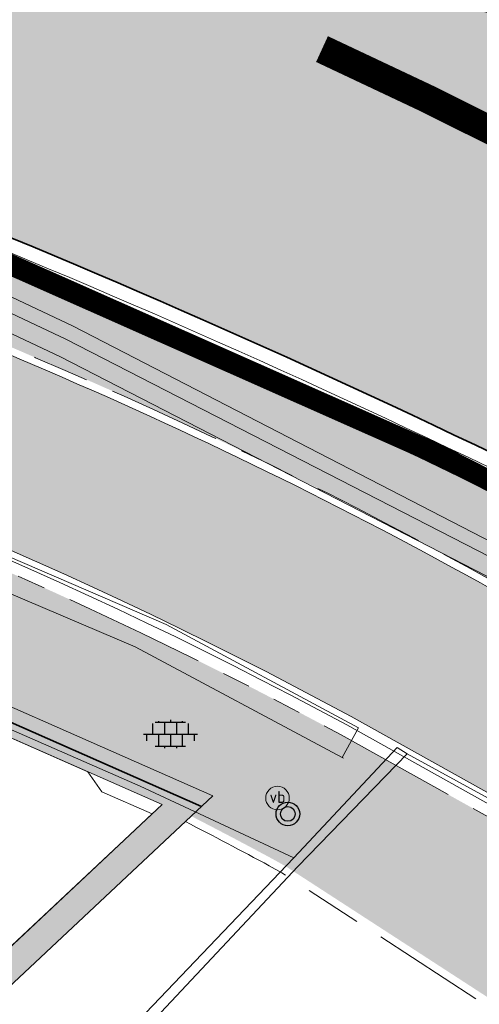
# Model space of a CAD drawing. Header units: metres. Extents: x 187916 to 189411, y 333285 to 334910.
# Tile 235 of 348: x 188741.41 to 188746.27, y 334176.33 to 334186.74. Entities that reach past the tile are written whole.
import ezdxf
from ezdxf.enums import TextEntityAlignment as Align

# ---------------------------------------------------------------- set-up
doc = ezdxf.new("R2010")
doc.units = ezdxf.units.M
for name, pattern in [('VH-OPSLUITBAND_100X200', [16, 8, -2, 4, -2]), ('VH-RWSBAND-SO', [24, 10, -2, 2, -2, 2, -2, 2, -2]), ('VH-TROTTOIRBAND_180-200', [20, 10, -2, 2, -2, 2, -2]), ('VW-1-1_STREEP', [2, 1, -1]), ('VW-1-3_STREEP', [4, 1, -3])]:
    doc.linetypes.add(name, pattern=pattern)
for name, color, linetype, lineweight in [('B-ME-BC-BETONVORM-G', 253, 'Continuous', 18), ('B-ME-IE-MEUBILAIR_WEGMEUBILAIR-S', 253, 'Continuous', 18), ('B-ME-IE-MEUBILAIR_WEGMEUBILAIR_AFVALBAK-S', 253, 'Continuous', 25), ('B-ME-IE-TERREINAFSCHEIDING_KUNSTMATIG_MUUR-G', 253, 'IE-TERREINAFSCHEIDING-KUNSTMATIG-DICHT', 18), ('B-ME-VH-KANTOPSLUITING_ACHTERKANTBAND-G', 253, 'Continuous', 18), ('B-ME-VH-VERHARDING_ASFALT-G', 253, 'Continuous', 18), ('B-ME-VH-VERHARDING_BETONSTRAATSTEEN-G', 253, 'Continuous', 18), ('B-ME-VH-VERHARDING_TEGEL-G', 253, 'Continuous', 18), ('B-ME-VH-VERHARDING_TEGEL-S', 253, 'Continuous', 25), ('N-WE-GR-HAAG-HG01-A', 96, 'Continuous', 35), ('N-WE-IE-TERREINAFSCHEIDING_KUNSTMATIGE_BALUSTRADE-G', 120, 'KG-OG-SO', 35), ('N-WE-VH-GOOT_TEGEL-G', 170, 'Continuous', 35), ('N-WE-VH-KANTOPSLUITING_OPSLUITBAND_80X200-G', 30, 'VH-OPSLUITBAND_100X200', 15), ('N-WE-VH-KANTOPSLUITING_RIJWIELPADBAND_4-12 200-G', 94, 'VH-TROTTOIRBAND_180-200', 15), ('N-WE-VH-KANTOPSLUITING_TROTTOIRBAND_RWS_110 220-G', 251, 'VH-RWSBAND-SO', 25), ('N-WE-VH-KANTOPSLUITING_TROTTOIRBAND_RWS_110 220_ACHTERKANT-G', 7, 'VH-RWSBAND-SO', 25), ('N-WE-VH-KANTOPSLUITING_VOORKANTBAND-G', 7, 'Continuous', 15), ('N-WE-VH-KANTVERHARDING_STREKLAAG_BSS-G', 60, 'Continuous', 18), ('N-WE-VH-METSELWERK_ROLLAAG INCL KEERCONSTRUCTIE-A', 24, 'Continuous', 18), ('N-WE-VH-METSELWERK_ROLLAAG-G', 7, 'Continuous', 18), ('N-WE-VH-VERHARDING_ASFALT_RIJWEG-A', 251, 'Continuous', 18), ('N-WE-VH-VERHARDING_BETONSTRAATSTEEN-ROOD-A', 11, 'Continuous', 18), ('N-WE-VH-VERHARDING_TEGEL-A', 254, 'Continuous', 5), ('N-WE-VW-MARKERING_LANGS_STREEP_11-G', 251, 'VW-1-1_STREEP', 0), ('N-WE-VW-MARKERING_LANGS_STREEP_13-G', 251, 'VW-1-3_STREEP', 0)]:
    doc.layers.add(name, color=color, linetype=linetype, lineweight=lineweight)
doc.styles.add('NLCS-ISO', font='NLCS-ISO.ttf')
doc.linetypes.add('IE-TERREINAFSCHEIDING-KUNSTMATIG-DICHT', pattern='A,8,-1,[82,NLCS.SHX,S=0.75,R=90,X=0,Y=0],-1', length=10)
doc.linetypes.add('KG-OG-SO', pattern='A,5.5,-1.5,[2,NLCS.SHX,S=0.5,R=0,X=0,Y=0],-1.5', length=8.5)

# ---------------------------------------------------------------- blocks, each defined once
blk = doc.blocks.new('ontwerp Tempelplein')
at = {"layer": 'N-WE-VH-METSELWERK_ROLLAAG INCL KEERCONSTRUCTIE-A', "transparency": 33554585}
h = blk.add_hatch(color=256, dxfattribs=at)
h.dxf.hatch_style = 1
edge = h.paths.add_edge_path()
edge.add_arc((188721.5545647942, 334136.1268195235), 47.43335752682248, 69.6443035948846, 73.91416139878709, ccw=False)
edge.add_line((188738.0541252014, 334180.5980227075), (188739.5899999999, 334179.909))
edge.add_line((188739.5899999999, 334179.909), (188742.9154819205, 334178.4437994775))
edge.add_line((188742.9154819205, 334178.4437994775), (188741.094075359, 334176.7366981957))
edge.add_line((188741.094075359, 334176.7366981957), (188739.622, 334177.8109999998))
edge.add_line((188739.622, 334177.8109999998), (188739.4451501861, 334177.5686693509))
edge.add_line((188739.4451501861, 334177.5686693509), (188741.1179342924, 334176.3478928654))
edge.add_line((188741.1179342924, 334176.3478928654), (188743.451824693, 334178.535316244))
edge.add_line((188743.451824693, 334178.535316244), (188739.7118784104, 334180.1831289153))
edge.add_line((188739.7118784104, 334180.1831289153), (188738.167839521, 334180.8758141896))
edge.add_arc((188721.5545647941, 334136.1268195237), 47.73335752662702, 69.63231948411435, 73.91416139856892)
edge.add_line((188734.7803886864, 334181.9913047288), (188734.6972655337, 334181.7030504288))
at = {"layer": 'N-WE-IE-TERREINAFSCHEIDING_KUNSTMATIGE_BALUSTRADE-G', "ltscale": 0.175, "flags": 128}
blk.add_lwpolyline([(188743.3328602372, 334178.4238175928), (188739.6509392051, 334180.0460644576), (188738.1109787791, 334180.7369200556, 0.0186591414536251), (188734.73882711, 334181.8471775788)], format="xyb", dxfattribs=at)
at = {"layer": 'N-WE-VH-METSELWERK_ROLLAAG-G', "flags": 128}
blk.add_lwpolyline([(188734.6972655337, 334181.7030504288, -0.0186329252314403), (188738.0541252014, 334180.5980227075), (188739.5899999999, 334179.909), (188742.9154819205, 334178.4437994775), (188741.094075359, 334176.7366981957), (188739.622, 334177.8109999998), (188739.4451501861, 334177.5686693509), (188741.1179342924, 334176.3478928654), (188743.451824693, 334178.535316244), (188739.7118784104, 334180.1831289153), (188738.167839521, 334180.8758141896, 0.0186852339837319), (188734.7803886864, 334181.9913047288), (188734.6972655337, 334181.7030504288)], format="xyb", dxfattribs=at)
blk = doc.blocks.new('SIE-WEG_AFVALBAK_TYPE_01')
for centre, radius in [((0, 0), 0.25), ((-2.384185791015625e-10, 0), 0.1558781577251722)]:
    blk.add_circle(centre, radius)
blk = doc.blocks.new('SIE-WEG_PAAL_VERKEERSBORD-SO')
at = {"color": 0, "linetype": 'ByBlock', "lineweight": 18}
blk.add_circle((0, 0), 1.5, dxfattribs=at)
at = {"color": 0, "linetype": 'ByBlock', "lineweight": 18, "style": 'NLCS-ISO'}
blk.add_text('vb', height=1.5, dxfattribs=at).set_placement((0, 0.1317113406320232), align=Align.MIDDLE_CENTER)
blk = doc.blocks.new('SVH-TEGEL_300X300_DUN_LINT_KL-SO')
for p, q in [((-2.25, 1.355676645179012), (-2.25, -6.969183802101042e-16)), ((-1.900843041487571, 1.499999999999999), (1.90084304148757, 1.499999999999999)), ((-1.5, 1.624087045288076), (-1.5, 1.499999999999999)), ((-0.7499999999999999, 1.5), (-0.7500000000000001, 1.377682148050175e-16)), ((3.325515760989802e-16, 1.810386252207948), (2.755364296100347e-16, 1.499999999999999)), ((0.7500000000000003, 1.499999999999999), (0.7500000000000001, -1.247991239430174e-15)), ((1.5, 1.624087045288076), (1.5, 1.499999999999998)), ((2.25, 1.355676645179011), (2.25, -4.133046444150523e-16)), ((0, 0), (-2.755364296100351e-16, -1.500000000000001)), ((-3.39489953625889, -4.866106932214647e-16), (3.39489953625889, -1.733835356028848e-15)), ((-3, -3.055132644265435e-15), (-3.000000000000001, -0.8474312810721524)), ((-1.5, -8.346865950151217e-16), (-1.5, -1.500000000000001)), ((1.5, -2.495982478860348e-15), (1.5, -1.500000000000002)), ((2.999999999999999, -2.495982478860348e-15), (2.999999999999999, -0.8474312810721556)), ((-1.900843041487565, -1.500000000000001), (1.900843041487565, -1.500000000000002)), ((-0.7500000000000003, -1.499999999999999), (-0.7500000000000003, -1.765655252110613)), ((0.7499999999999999, -1.500000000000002), (0.7499999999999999, -1.765655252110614))]:
    blk.add_line(p, q)
blk = doc.blocks.new('DTM')
at = {"layer": 'B-ME-BC-BETONVORM-G', "ltscale": 0.2, "flags": 128}
blk.add_lwpolyline([(188739.5060000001, 334177.6600000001), (188739.622, 334177.8109999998), (188741.0320000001, 334176.7820000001), (188741.1039999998, 334176.7459999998), (188742.8089999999, 334178.344), (188742.2790000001, 334178.5759999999), (188742.1320000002, 334178.7889999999), (188739.5899999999, 334179.909), (188735.571, 334181.7119999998)], dxfattribs=at)
at = {"layer": 'B-ME-IE-TERREINAFSCHEIDING_KUNSTMATIG_MUUR-G', "ltscale": 0.2, "flags": 128}
for points in [[(188742.9580000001, 334180.3480000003), (188738.4240000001, 334182.3020000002)], [(188738.1770000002, 334182.005), (188742.6320000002, 334180.1110000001)], [(188744.9910000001, 334179.2540000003), (188742.9580000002, 334180.3480000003)], [(188742.6320000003, 334180.1110000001), (188744.8180000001, 334178.9410000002)], [(188744.818, 334178.9410000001), (188744.991, 334179.2540000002)], [(188744.8330000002, 334178.9330000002), (188744.818, 334178.9410000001)], [(188744.818, 334178.9410000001), (188744.8330000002, 334178.9330000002)]]:
    blk.add_lwpolyline(points, dxfattribs=at)
at = {"layer": 'B-ME-VH-KANTOPSLUITING_ACHTERKANTBAND-G', "ltscale": 0.2, "flags": 128}
for points in [[(188787.7609999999, 334152.051), (188786.6919999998, 334154.7930000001), (188786.301, 334154.5589999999), (188785.4819999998, 334155.7970000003), (188785.8560000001, 334156.0460000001), (188783.5640000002, 334158.1400000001), (188775.7629999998, 334163.469), (188768.0079999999, 334168.5690000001), (188760.1529999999, 334173.2579999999), (188754.2060000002, 334176.6609999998), (188754.003, 334176.3149999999), (188750.0299999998, 334178.5129999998), (188750.2370000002, 334178.8569999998), (188741.8429999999, 334183.1779999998), (188738.602, 334184.7060000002), (188735.7409999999, 334185.6850000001), (188733.9040000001, 334185.9679999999), (188730.824, 334185.7800000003)], [(188745.3990000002, 334179.048), (188744.3059999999, 334177.8790000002), (188741.8500000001, 334175.3050000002)]]:
    blk.add_lwpolyline(points, dxfattribs=at)
at = {"layer": 'B-ME-VH-VERHARDING_ASFALT-G', "ltscale": 0.2, "flags": 128}
blk.add_lwpolyline([(188788.0980000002, 334152.1680000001), (188786.9870000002, 334154.952), (188786.1239999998, 334156.2719999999), (188783.7689999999, 334158.423), (188775.9330000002, 334163.747), (188768.2289999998, 334168.8470000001), (188760.3300000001, 334173.5750000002), (188754.4950000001, 334176.906), (188750.4160000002, 334179.1400000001), (188741.9759999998, 334183.5019999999), (188738.7379999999, 334185.0290000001), (188735.9390000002, 334186.3369999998), (188729.6680000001, 334189.1340000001)], dxfattribs=at)
at = {"layer": 'B-ME-VH-VERHARDING_BETONSTRAATSTEEN-G', "ltscale": 0.2, "flags": 128}
for points in [[(188787.96, 334152.1069999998), (188786.838, 334154.9139999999), (188785.9890000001, 334156.1770000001), (188783.6850000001, 334158.29), (188775.8670000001, 334163.6170000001), (188768.1209999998, 334168.73), (188760.2519999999, 334173.4390000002), (188754.3530000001, 334176.804), (188750.3390000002, 334179.0290000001), (188741.898, 334183.3650000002), (188738.6699999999, 334184.889), (188735.8199999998, 334185.8999999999), (188733.9079999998, 334186.1699999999), (188730.7760000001, 334185.977)], [(188745.5060000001, 334178.9789999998), (188744.3509999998, 334177.79), (188741.9410000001, 334175.2199999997)]]:
    blk.add_lwpolyline(points, dxfattribs=at)
at = {"layer": 'B-ME-VH-VERHARDING_TEGEL-G', "ltscale": 0.2, "flags": 128}
for points in [[(188744.3059999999, 334177.8790000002), (188742.6839999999, 334178.6359999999), (188739.6400000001, 334179.9699999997), (188735.6009999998, 334181.7710000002), (188734.2013837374, 334182.3891811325)], [(188745.5609999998, 334170.702), (188748.75, 334174.1039999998), (188749.1230000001, 334176.4789999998), (188748.0350000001, 334177.5949999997), (188745.5060000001, 334178.9789999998), (188745.3990000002, 334179.048)]]:
    blk.add_lwpolyline(points, dxfattribs=at)
at = {"layer": 'B-ME-IE-MEUBILAIR_WEGMEUBILAIR-S', "xscale": 0.083, "yscale": 0.083, "zscale": 0.083}
blk.add_blockref('SIE-WEG_PAAL_VERKEERSBORD-SO', (188744.135, 334178.512), dxfattribs=at)
at = {"layer": 'B-ME-IE-MEUBILAIR_WEGMEUBILAIR_AFVALBAK-S', "xscale": 0.5, "yscale": 0.5, "zscale": 0.5}
blk.add_blockref('SIE-WEG_AFVALBAK_TYPE_01', (188744.244, 334178.344), dxfattribs=at)
at = {"layer": 'B-ME-VH-VERHARDING_TEGEL-S', "xscale": 0.084, "yscale": 0.084, "zscale": 0.084}
blk.add_blockref('SVH-TEGEL_300X300_DUN_LINT_KL-SO', (188743.003, 334179.187), dxfattribs=at)
blk = doc.blocks.new('ontwerp Wilhelmina- & Engelenkampstraat')
at = {"layer": 'N-WE-GR-HAAG-HG01-A', "transparency": 33554610}
h = blk.add_hatch(color=256, dxfattribs=at)
h.dxf.hatch_style = 1
h.paths.add_polyline_path([(188754.0564253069, 334177.6549337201), (188750.3877962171, 334179.7053989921, 0.03897843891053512), (188736.1915064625, 334186.0104905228, 1.044153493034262), (188736.0103157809, 334185.4181618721), (188736.010229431, 334185.4179004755), (188736.1051826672, 334185.3865335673), (188736.8271682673, 334185.0216544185), (188736.9221215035, 334184.9902875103), (188736.9158486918, 334184.9712985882, -0.0208695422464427), (188741.5787405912, 334183.1673812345, -0.02719259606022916), (188746.4674503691, 334180.7738694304), (188753.5781191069, 334176.7995839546, -0.02210297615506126), (188774.4541998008, 334163.9287093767), (188774.5542280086, 334163.8607614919, -0.04414483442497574), (188778.2667339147, 334160.8282612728, -0.0157030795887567), (188779.4511638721, 334159.5975533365), (188781.4776886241, 334157.3549869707), (188782.8662754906, 334159.3991691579), (188782.1052640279, 334159.916157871), (188775.0048564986, 334164.7393740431, 0.0221016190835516)])
at = {"layer": 'N-WE-VH-VERHARDING_ASFALT_RIJWEG-A', "transparency": 33554610}
h = blk.add_hatch(color=256, dxfattribs=at)
h.dxf.hatch_style = 1
edge = h.paths.add_edge_path(flags=16)
edge.add_arc((188843.2202829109, 334124.6265817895), 0.5000000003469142, 68.86366228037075, 236.5502401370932)
edge.add_line((188842.9446801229, 334124.2093970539), (188847.2596446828, 334121.3588223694))
edge.add_arc((188764.52368857, 333996.1199642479), 150.1000000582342, 53.138037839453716, 56.550240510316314, ccw=False)
edge.add_arc((188854.8670012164, 334116.6124780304), 0.5000000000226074, 233.1380378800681, 405.2541734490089)
edge.add_line((188855.2189827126, 334116.9675963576), (188849.6333451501, 334122.5038948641))
edge.add_arc((188848.2254191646, 334121.0834215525), 2.000000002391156, 45.25417348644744, 68.86366190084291)
edge.add_line((188848.9465960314, 334122.9488716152), (188843.4005771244, 334125.0929443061))
edge = h.paths.add_edge_path()
edge.add_line((188813.0185392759, 334140.2053137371), (188813.0105729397, 334140.209319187))
edge.add_line((188813.0105729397, 334140.209319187), (188850.7365500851, 334115.2865848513))
edge.add_arc((188823.0935907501, 334073.442955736), 50.14999998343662, 53.70449889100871, 56.55024050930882, ccw=False)
edge.add_arc((188844.432152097, 334101.8879698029), 14.59712508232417, 51.12888847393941, 55.118945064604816, ccw=False)
edge.add_line((188853.5928784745, 334113.2527026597), (188950.9588811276, 334038.6637910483))
edge.add_arc((188941.7456837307, 334026.6371749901), 15.15000000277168, 40.65152212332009, 52.54545483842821, ccw=False)
edge.add_line((188953.2397736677, 334036.5067442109), (188961.6247993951, 334026.741552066))
edge.add_arc((188972.8912835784, 334036.415684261), 14.84999998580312, 220.6515221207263, 230.026866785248)
edge.add_arc((188742.2273900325, 333761.2592333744), 344.2000024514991, 49.060789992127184, 50.026866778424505, ccw=False)
edge.add_line((188967.767169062, 334021.2697134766), (188981.7537264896, 334009.2102175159))
edge.add_line((188981.7537264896, 334009.2102175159), (188990.3623937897, 334001.7876695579))
edge.add_arc((188830.8334411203, 333816.7660723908), 244.2999757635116, 45.63147792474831, 49.231496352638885, ccw=False)
edge.add_line((189001.6652582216, 333991.4056109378), (189005.3166251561, 333987.8338559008))
edge.add_line((189005.3166251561, 333987.8338559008), (189009.3616308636, 333991.9690219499))
edge.add_arc((189010.0094888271, 333991.9162956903), 0.6499999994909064, 135.63089128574, 175.3472076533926, ccw=False)
edge.add_line((189009.5448364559, 333992.3708264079), (189010.1315084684, 333992.9705626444))
edge.add_arc((189010.5961608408, 333992.5160319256), 0.6500000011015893, 110.0016349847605, 135.6308912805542, ccw=False)
edge.add_line((189010.3738303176, 333993.126825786), (189012.7423269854, 333996.2283355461))
edge.add_line((189012.7423269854, 333996.2283355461), (189006.7711925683, 334000.7882476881))
edge.add_line((189006.7711925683, 334000.7882476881), (189004.0161101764, 334002.9017076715))
edge.add_line((189004.0161101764, 334002.9017076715), (188999.2558699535, 334006.5545254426))
edge.add_line((188999.2558699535, 334006.5545254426), (188998.8588697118, 334006.8610537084))
edge.add_line((188998.8588697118, 334006.8610537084), (188991.767266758, 334012.3365586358))
edge.add_arc((189144.6444510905, 334210.3355206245), 250.1499998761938, 228.1364962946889, 232.3278733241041, ccw=False)
edge.add_arc((188742.2273912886, 333761.2592353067), 352.8500001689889, 48.13649629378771, 52.54545484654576)
edge.add_line((188956.8067115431, 334041.3642833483), (188954.6511510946, 334043.0155877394))
edge.add_line((188954.6511510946, 334043.0155877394), (188891.8217000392, 334091.1471762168))
edge.add_line((188891.8217000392, 334091.1471762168), (188891.5662846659, 334090.8137650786))
edge.add_line((188891.5662846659, 334090.8137650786), (188875.9674064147, 334102.7635557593))
edge.add_line((188875.9674064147, 334102.7635557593), (188876.222821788, 334103.0969668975))
edge.add_line((188876.222821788, 334103.0969668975), (188867.5141152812, 334109.7684222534))
edge.add_arc((188884.8033035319, 334132.3371809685), 28.4300000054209, 226.5407898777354, 232.5454548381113, ccw=False)
edge.add_line((188865.2480693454, 334111.7008606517), (188851.7136843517, 334124.5262124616))
edge.add_arc((188838.0601001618, 334110.1178073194), 19.84999999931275, 46.54078987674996, 56.5502405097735)
edge.add_line((188849.0015307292, 334126.680041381), (188818.5871468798, 334146.772552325))
edge.add_arc((188824.1818834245, 334155.2414024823), 10.14999999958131, 230.746516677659, 236.55024045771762, ccw=False)
edge.add_line((188817.7594464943, 334147.3817075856), (188813.0185392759, 334140.2053137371))
edge = h.paths.add_edge_path()
edge.add_arc((188804.4060072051, 334144.8922067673), 15.00000001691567, 49.44930201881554, 57.10513435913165)
edge.add_line((188812.5524953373, 334157.4872348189), (188809.1197533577, 334159.7075388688))
edge.add_line((188809.1197533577, 334159.7075388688), (188808.8358097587, 334159.2796429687))
edge.add_arc((188807.8775894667, 334159.9154997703), 1.150000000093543, 146.4325029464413, 326.4325029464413, ccw=False)
edge.add_line((188806.9193691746, 334160.5513565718), (188807.1883826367, 334160.9567531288))
edge.add_line((188807.1883826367, 334160.9567531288), (188802.8966842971, 334163.732631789))
edge.add_arc((188799.7691371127, 334173.3887670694), 10.14999999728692, 238.0087583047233, 287.9467359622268, ccw=False)
edge.add_line((188794.391772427, 334164.7802568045), (188787.6683002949, 334154.8824230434))
edge.add_arc((188776.9360168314, 334149.1867587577), 12.14999999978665, 6.552444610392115, 27.95506492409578, ccw=False)
edge.add_arc((188778.9149951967, 334149.4490587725), 10.1540764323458, -2.101472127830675, 6.356304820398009, ccw=False)
edge.add_line((188789.0622425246, 334149.0767150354), (188793.7916961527, 334146.0152720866))
edge.add_line((188793.7916961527, 334146.0152720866), (188794.0757942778, 334146.443065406))
edge.add_arc((188795.0337848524, 334145.8068625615), 1.15000000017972, -33.58819080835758, 146.4118091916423, ccw=False)
edge.add_line((188795.991775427, 334145.170659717), (188795.7226155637, 334144.7653603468))
edge.add_line((188795.7226155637, 334144.7653603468), (188801.9201273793, 334140.7536223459))
edge.add_arc((188806.91186024, 334129.6763888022), 12.14999999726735, 71.61773031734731, 114.25775215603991, ccw=False)
edge.add_line((188810.743428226, 334141.2064185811), (188816.0248838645, 334149.2010499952))
edge.add_arc((188824.1818834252, 334155.2414024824), 10.15000000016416, 183.1724790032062, 216.5203757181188, ccw=False)
edge.add_arc((188822.7365122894, 334155.1739654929), 8.703121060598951, 180.8378362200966, 183.2557978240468, ccw=False)
edge.add_arc((188833.7517650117, 334153.715293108), 19.7623436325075, 172.5149848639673, 176.1369932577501, ccw=False)
edge = h.paths.add_edge_path()
edge.add_line((188786.2209732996, 334157.0233449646), (188792.4021116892, 334166.1227922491))
edge.add_line((188792.4021116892, 334166.1227922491), (188791.5485077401, 334166.7026345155))
edge.add_line((188791.5485077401, 334166.7026345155), (188788.5394280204, 334169.4236699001))
edge.add_line((188788.5394280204, 334169.4236699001), (188787.1852216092, 334167.4301002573))
edge.add_line((188787.1852216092, 334167.4301002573), (188780.1013007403, 334172.2421172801))
edge.add_arc((188618.4537611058, 333934.267257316), 287.6837865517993, 55.81317921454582, 60.58230996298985)
edge.add_arc((188735.7243300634, 334140.9898543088), 50.01920379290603, 61.28503171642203, 77.31862338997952)
edge.add_arc((188760.1973562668, 334256.6585423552), 68.2172590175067, 252.5019390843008, 258.5925344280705, ccw=False)
edge.add_arc((188746.5917393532, 334218.9896416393), 28.24878716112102, 246.6552150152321, 255.85047768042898, ccw=False)
edge.add_arc((188739.6991429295, 334207.5799419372), 15.14999999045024, 247.5582666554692, 253.5058051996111, ccw=False)
edge.add_line((188733.9157258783, 334193.5772783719), (188632.7612944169, 334235.3563367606))
edge.add_arc((188642.362146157, 334258.6016835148), 25.14999999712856, 236.2483398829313, 247.5582723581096, ccw=False)
edge.add_line((188628.3889489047, 334237.6906276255), (188623.9088227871, 334240.6843399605))
edge.add_arc((188610.1023038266, 334220.0227201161), 24.85000000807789, 56.24833988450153, 66.54108532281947)
edge.add_line((188619.9948742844, 334242.8187625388), (188616.8650908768, 334235.2408720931))
edge.add_arc((188612.7752758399, 334225.9513130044), 10.14999975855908, 36.3971108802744, 66.23805833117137, ccw=False)
edge.add_line((188620.9452513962, 334231.9741025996), (188631.6761182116, 334226.2780943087))
edge.add_arc((188635.7212357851, 334214.8212394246), 12.15000000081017, 67.55827235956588, 109.4468017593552, ccw=False)
edge.add_line((188640.3594206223, 334226.051098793), (188725.7324548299, 334190.7901128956))
edge.add_line((188725.7324548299, 334190.7901128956), (188736.3228047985, 334186.3562589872))
edge.add_arc((188702.9288175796, 334091.9793464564), 100.1107386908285, 61.585566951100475, 70.51436696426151, ccw=False)
edge.add_line((188750.5660902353, 334180.0296176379), (188754.2367218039, 334177.9780331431))
edge.add_arc((188618.5090913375, 333934.3570586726), 278.8784123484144, 55.81223272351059, 60.876674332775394, ccw=False)
edge.add_line((188775.2127626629, 334165.0454378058), (188783.7631842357, 334159.2372455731))
edge.add_arc((188776.9360168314, 334149.1867587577), 12.14999999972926, 40.16466472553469, 55.81223272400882, ccw=False)
at = {"layer": 'N-WE-VH-VERHARDING_BETONSTRAATSTEEN-ROOD-A', "transparency": 33554610}
h = blk.add_hatch(color=11, dxfattribs=at)
h.dxf.hatch_style = 1
h.paths.add_polyline_path([(188753.537931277, 334176.7303980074), (188748.5628205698, 334179.5110802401), (188746.4284195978, 334180.7040367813, 0.02719458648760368), (188741.5471530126, 334183.0938803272, 0.02504861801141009), (188735.941222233, 334185.2090033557), (188735.3804673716, 334183.2956423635, -0.05264132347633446), (188744.9145086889, 334179.3735575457), (188752.6120951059, 334175.0712328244, -0.02210539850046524), (188773.3416420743, 334162.290840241), (188773.4416525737, 334162.2229043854, -0.05988943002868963), (188777.9821203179, 334158.2700327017), (188780.4552864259, 334155.5332099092), (188781.1257503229, 334154.7912675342), (188782.4666812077, 334153.3073864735), (188783.1371462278, 334152.5654452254), (188784.479406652, 334151.0800905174), (188785.1498716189, 334150.3381493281), (188785.8203365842, 334149.5962081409, 0.02667849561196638), (188787.0982124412, 334148.3254213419, -0.2633088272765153), (188788.0777814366, 334145.4334823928, 0.1316304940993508), (188788.8580883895, 334150.551999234, -0.7002080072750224), (188787.9638176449, 334150.113314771, -0.008033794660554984), (188787.6217498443, 334150.4528885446, -0.3113149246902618), (188787.0476452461, 334153.8098591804, -0.6529017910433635), (188788.0179084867, 334153.7902006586, 0.07718223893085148), (188786.099950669, 334156.9341658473), (188784.2333299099, 334154.1862550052), (188779.3918085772, 334159.5439161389), (188778.2108622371, 334160.7710043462, 0.04390466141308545), (188774.5307786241, 334163.7799635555, 0.02223557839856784)])
at = {"layer": 'N-WE-VH-VERHARDING_TEGEL-A', "transparency": 33554610}
h = blk.add_hatch(color=256, dxfattribs=at)
h.dxf.hatch_style = 1
h.paths.add_polyline_path([(188628.2243225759, 334221.1150183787), (188628.2870313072, 334221.2512814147), (188629.3771355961, 334220.7496115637), (188629.1263006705, 334220.2045594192), (188628.0361963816, 334220.7062292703), (188628.0989051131, 334220.8424923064), (188627.0088008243, 334221.3441621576), (188627.134218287, 334221.6166882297)])
edge = h.paths.add_edge_path()
edge.add_line((188734.6972655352, 334181.7030504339), (188734.7803886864, 334181.9913047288))
edge.add_arc((188721.5545647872, 334136.126819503), 47.73335754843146, 69.63231948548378, 73.91416139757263, ccw=False)
edge.add_line((188738.1678395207, 334180.8758141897), (188739.7118784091, 334180.1831289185))
edge.add_line((188739.7118784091, 334180.1831289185), (188743.451824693, 334178.535316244))
edge.add_line((188743.451824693, 334178.535316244), (188743.2230221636, 334178.3208725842))
edge.add_arc((188721.5726505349, 334136.1817598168), 47.37555716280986, 61.62681647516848, 62.806659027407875, ccw=False)
edge.add_line((188744.0861051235, 334177.8661427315), (188744.2215173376, 334177.7904583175))
edge.add_line((188744.2215173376, 334177.7904583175), (188744.3059999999, 334177.8790000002))
edge.add_line((188744.3059999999, 334177.8790000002), (188745.2778636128, 334178.9184405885))
edge.add_line((188745.2778636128, 334178.9184405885), (188744.8085394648, 334179.1807546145))
edge.add_arc((188721.5726496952, 334136.181757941), 48.87555921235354, 61.61400463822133, 86.8871988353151)
edge.add_arc((188724.7762210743, 334195.0902729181), 10.11999999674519, 250.93449476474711, 266.8871988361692, ccw=False)
edge.add_line((188721.4705338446, 334185.525398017), (188720.7645889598, 334185.7173453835))
edge.add_line((188720.7645889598, 334185.7173453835), (188720.6711820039, 334185.7530544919))
edge.add_line((188720.6711820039, 334185.7530544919), (188720.661927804, 334185.756860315))
edge.add_arc((188720.3392381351, 334185.024827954), 0.7999999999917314, 66.21147232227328, 113.2098426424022)
edge.add_line((188720.0239582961, 334185.7600820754), (188718.2191918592, 334184.9861911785))
edge.add_arc((188717.7462721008, 334186.089072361), 1.200000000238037, 247.6173426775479, 293.2098426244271, ccw=False)
edge.add_line((188717.2893234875, 334184.9794787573), (188716.6172254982, 334185.2562595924))
edge.add_line((188716.6172254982, 334185.2562595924), (188698.4722076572, 334192.7536154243))
edge.add_line((188698.4722076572, 334192.7536154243), (188691.8916013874, 334195.4511485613))
edge.add_line((188691.8916013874, 334195.4511485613), (188681.3253580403, 334199.8079574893))
edge.add_line((188681.3253580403, 334199.8079574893), (188672.8573765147, 334203.2907684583))
edge.add_line((188672.8573765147, 334203.2907684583), (188663.3361096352, 334207.2511272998))
edge.add_line((188663.3361096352, 334207.2511272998), (188652.8820954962, 334211.5659586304))
edge.add_line((188652.8820954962, 334211.5659586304), (188646.0214845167, 334214.4257757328))
edge.add_line((188646.0214845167, 334214.4257757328), (188640.3293614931, 334216.7777090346))
edge.add_arc((188640.7813915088, 334217.8893138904), 1.199998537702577, 247.3340384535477, 247.8710639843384, ccw=False)
edge.add_line((188640.3189625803, 334216.7819946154), (188639.6543195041, 334217.0560720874))
edge.add_arc((188640.1068246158, 334218.1674852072), 1.1999999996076, 202.0248427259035, 247.8466022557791, ccw=False)
edge.add_line((188638.9943990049, 334217.7174749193), (188638.2589027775, 334219.5356218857))
edge.add_arc((188637.5172837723, 334219.2356142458), 0.8000020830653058, 22.02484272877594, 67.58487938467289)
edge.add_line((188637.8223360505, 334219.9751725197), (188638.4969043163, 334219.6970022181))
edge.add_line((188638.4969043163, 334219.6970022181), (188630.4998316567, 334222.99562698))
edge.add_arc((188629.0484597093, 334219.4711046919), 3.811658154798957, 67.6185019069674, 110.9319659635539)
edge.add_line((188627.6867099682, 334223.0312136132), (188626.8163633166, 334222.5563522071))
edge.add_line((188626.8163633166, 334222.5563522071), (188627.2794813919, 334222.1782355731))
edge.add_line((188627.2794813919, 334222.1782355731), (188626.1410933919, 334220.7839354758))
edge.add_line((188626.1410933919, 334220.7839354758), (188625.6524053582, 334221.1829289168))
edge.add_arc((188629.0508369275, 334219.4827344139), 3.799999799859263, 153.4217498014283, 154.6558975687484)
edge.add_line((188625.6165744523, 334221.1093381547), (188622.0078437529, 334212.5527247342))
edge.add_line((188622.0078437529, 334212.5527247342), (188623.7988341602, 334211.7985790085))
edge.add_line((188623.7988341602, 334211.7985790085), (188625.635489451, 334216.4610075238))
edge.add_arc((188631.2179638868, 334214.2619215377), 6.000000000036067, 67.58487937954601, 158.4991930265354, ccw=False)
edge.add_line((188633.505850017, 334219.8085941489), (188636.7477128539, 334218.4713937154))
edge.add_line((188636.7477128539, 334218.4713937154), (188637.7671618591, 334215.9513153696))
edge.add_line((188637.7671618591, 334215.9513153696), (188642.1910000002, 334214.1160000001))
edge.add_line((188642.1910000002, 334214.1160000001), (188643.0499999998, 334213.292))
edge.add_line((188643.0499999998, 334213.292), (188648.5380000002, 334211.0249999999))
edge.add_line((188648.5380000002, 334211.0249999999), (188653.148, 334209.0890000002))
edge.add_line((188653.148, 334209.0890000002), (188663.5380000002, 334204.8360000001))
edge.add_line((188663.5380000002, 334204.8360000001), (188667.2379999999, 334203.2949999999))
edge.add_line((188667.2379999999, 334203.2949999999), (188678.5819999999, 334198.6170000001))
edge.add_line((188678.5819999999, 334198.6170000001), (188678.764276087, 334199.0562409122))
edge.add_line((188678.764276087, 334199.0562409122), (188680.7859999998, 334198.1469999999))
edge.add_line((188680.7859999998, 334198.1469999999), (188724.8084863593, 334180.1414062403))
edge.add_line((188724.8084863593, 334180.1414062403), (188725.119, 334180.8530000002))
edge.add_line((188725.119, 334180.8530000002), (188726.0380000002, 334181.6800000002))
edge.add_line((188726.0380000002, 334181.6800000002), (188726.0445948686, 334181.6820583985))
edge.add_arc((188729.2611080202, 334177.8539984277), 4.999999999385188, 79.55493844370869, 130.0385315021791, ccw=False)
edge.add_arc((188721.5726798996, 334136.1818999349), 47.37541404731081, 77.47320064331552, 79.54746452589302, ccw=False)
edge.add_line((188731.848229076, 334182.4295263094), (188732.4942186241, 334181.2813113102))
edge.add_line((188732.4942186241, 334181.2813113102), (188734.4201889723, 334180.7422025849))
edge.add_line((188734.4201889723, 334180.7422025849), (188734.6972655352, 334181.7030504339))
h = blk.add_hatch(color=256, dxfattribs=at)
h.dxf.hatch_style = 1
h.paths.add_polyline_path([(188780.5124266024, 334152.7292706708), (188780.6897437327, 334152.996407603), (188781.1896415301, 334152.6645910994), (188780.9333729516, 334152.2785099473), (188781.5083975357, 334153.1448126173), (188781.4443884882, 334153.2156452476), (188781.0215602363, 334153.4963054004)], flags=17)
edge = h.paths.add_edge_path()
edge.add_line((188744.3060000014, 334177.8790000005), (188744.2215173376, 334177.7904583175))
edge.add_line((188744.2215173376, 334177.7904583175), (188751.11, 334173.3200000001))
edge.add_line((188751.11, 334173.3200000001), (188760.72, 334167.43))
edge.add_line((188760.72, 334167.43), (188760.4196256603, 334166.9400860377))
edge.add_line((188760.4196256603, 334166.9400860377), (188760.7399999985, 334166.7430000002))
edge.add_line((188760.7399999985, 334166.7430000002), (188764.0604265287, 334164.7537252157))
edge.add_line((188764.0604265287, 334164.7537252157), (188764.42, 334165.34))
edge.add_line((188764.42, 334165.34), (188764.4787048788, 334165.4357167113))
edge.add_line((188764.4787048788, 334165.4357167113), (188767.1110847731, 334163.8586521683))
edge.add_line((188767.1110847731, 334163.8586521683), (188767.0139442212, 334163.6965086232))
edge.add_line((188767.0139442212, 334163.6965086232), (188767.039999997, 334163.6800000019))
edge.add_line((188767.039999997, 334163.6800000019), (188770.27, 334161.71))
edge.add_line((188770.27, 334161.71), (188770.3848715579, 334161.8973193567))
edge.add_line((188770.3848715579, 334161.8973193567), (188773.2740373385, 334160.1664138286))
edge.add_line((188773.2740373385, 334160.1664138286), (188773.08, 334159.8499999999))
edge.add_line((188773.08, 334159.8499999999), (188774.2900000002, 334159.06))
edge.add_line((188774.2900000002, 334159.06), (188778.5700000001, 334154.41))
edge.add_line((188778.5700000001, 334154.41), (188778.7705133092, 334154.5945584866))
edge.add_line((188778.7705133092, 334154.5945584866), (188781.0604639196, 334152.1424175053))
edge.add_line((188781.0604639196, 334152.1424175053), (188780.9009211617, 334151.9934272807))
edge.add_line((188780.9009211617, 334151.9934272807), (188780.96, 334151.9300000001))
edge.add_line((188780.96, 334151.9300000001), (188784.9000000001, 334147.7000000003))
edge.add_line((188784.9000000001, 334147.7000000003), (188785.9849999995, 334145.9900000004))
edge.add_line((188785.9849999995, 334145.9900000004), (188786.0575813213, 334145.9122779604))
edge.add_line((188786.0575813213, 334145.9122779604), (188785.7848059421, 334145.4571803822))
edge.add_line((188785.7848059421, 334145.4571803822), (188785.03, 334143.33))
edge.add_line((188785.03, 334143.33), (188780.5027046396, 334135.9518731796))
edge.add_line((188780.5027046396, 334135.9518731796), (188782.6387083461, 334134.641199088))
edge.add_line((188782.6387083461, 334134.641199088), (188786.1528026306, 334141.911111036))
edge.add_line((188786.1528026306, 334141.911111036), (188786.1527948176, 334141.9111148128))
edge.add_line((188786.1527948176, 334141.9111148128), (188786.1963149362, 334142.0011481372))
edge.add_line((188786.1963149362, 334142.0011481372), (188786.5264692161, 334142.7301187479))
edge.add_line((188786.5264692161, 334142.7301187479), (188786.5699899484, 334142.8201517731))
edge.add_line((188786.5699899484, 334142.8201517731), (188786.5702291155, 334142.8206465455))
edge.add_line((188786.5702291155, 334142.8206465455), (188787.007677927, 334143.7198898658))
edge.add_line((188787.007677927, 334143.7198898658), (188787.0594426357, 334143.8262053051))
edge.add_line((188787.0594426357, 334143.8262053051), (188786.7856791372, 334143.9488982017))
edge.add_line((188786.7856791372, 334143.9488982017), (188786.5119156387, 334144.0715910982))
edge.add_line((188786.5119156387, 334144.0715910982), (188786.7941062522, 334144.7012403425))
edge.add_line((188786.7941062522, 334144.7012403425), (188786.7218947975, 334144.7473358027))
edge.add_line((188786.7218947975, 334144.7473358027), (188785.9634865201, 334145.2319148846))
edge.add_line((188785.9634865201, 334145.2319148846), (188786.28651679, 334145.7375347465))
edge.add_line((188786.28651679, 334145.7375347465), (188787.0421606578, 334145.2547217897))
edge.add_line((188787.0421606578, 334145.2547217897), (188787.248073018, 334145.7141720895))
edge.add_line((188787.248073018, 334145.7141720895), (188787.5218365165, 334145.5914791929))
edge.add_line((188787.5218365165, 334145.5914791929), (188787.7616343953, 334145.4840087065))
edge.add_arc((188785.0325993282, 334146.0138767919), 2.779998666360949, 349.0121912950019, 349.4892296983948)
edge.add_line((188787.7659513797, 334145.5067484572), (188787.7750779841, 334146.4690733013))
edge.add_arc((188785.0325974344, 334146.0138805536), 2.780000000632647, 9.423953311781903, 48.14841209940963)
edge.add_arc((188798.3591427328, 334160.9270661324), 17.22000007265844, 222.102959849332, 228.2266375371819, ccw=False)
edge.add_line((188785.5829151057, 334149.3816596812), (188785.5158689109, 334149.4558534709))
edge.add_line((188785.5158689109, 334149.4558534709), (188784.9943357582, 334150.0628157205))
edge.add_line((188784.9943357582, 334150.0628157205), (188784.9272892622, 334150.1370098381))
edge.add_line((188784.9272892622, 334150.1370098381), (188784.8602427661, 334150.2112039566))
edge.add_line((188784.8602427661, 334150.2112039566), (188784.3832260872, 334150.8583941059))
edge.add_line((188784.3832260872, 334150.8583941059), (188784.3161910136, 334150.9325985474))
edge.add_line((188784.3161910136, 334150.9325985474), (188782.2466853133, 334153.2227206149))
edge.add_line((188782.2466853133, 334153.2227206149), (188781.8015212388, 334152.8204409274))
edge.add_line((188781.8015212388, 334152.8204409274), (188780.5946821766, 334154.1559331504))
edge.add_line((188780.5946821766, 334154.1559331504), (188781.0398462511, 334154.5582128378))
edge.add_line((188781.0398462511, 334154.5582128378), (188777.8188666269, 334158.1225598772))
edge.add_arc((188759.2703635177, 334141.3609062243), 25.00000001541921, 42.10305235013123, 55.81223274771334)
edge.add_line((188773.3180330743, 334162.0409202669), (188773.2180225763, 334162.1088561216))
edge.add_arc((188618.5082282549, 333934.3557256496), 275.3299999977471, 55.81223273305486, 60.87762361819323)
edge.add_line((188752.5048931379, 334174.8791188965), (188745.2778636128, 334178.9184405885))
edge.add_line((188745.2778636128, 334178.9184405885), (188744.3060000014, 334177.8790000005))
at = {"layer": 'N-WE-VH-GOOT_TEGEL-G'}
blk.add_lwpolyline([(188624.0968179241, 334218.4193584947), (188625.2260693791, 334221.093216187, -0.1329012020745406), (188626.55999648, 334222.8021036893, -0.2230768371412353), (188636.0101951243, 334226.9678028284, -0.09223450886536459), (188640.3594206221, 334226.051098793), (188725.7324548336, 334190.7901128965), (188736.3228047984, 334186.3562589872, -0.03897896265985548), (188750.5660902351, 334180.029617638), (188754.2367218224, 334177.9780331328, -0.02210142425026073), (188775.2127916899, 334165.0454180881), (188783.7631842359, 334159.237245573, -0.0681743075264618), (188786.2144998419, 334157.0310084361, -0.0771822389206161), (188788.1564321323, 334153.8477436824, -0.06995669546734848), (188789.0066788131, 334150.5729836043, -0.1419338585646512)], format="xyb", dxfattribs=at)
at = {"layer": 'N-WE-VH-KANTOPSLUITING_OPSLUITBAND_80X200-G', "ltscale": 0.15, "flags": 128}
for points in [[(188785.9179658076, 334156.8086326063), (188784.2243905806, 334154.3154675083), (188779.4511638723, 334159.5975533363, 0.01570307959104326), (188778.2667339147, 334160.8282612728, 0.04414483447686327), (188774.5542280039, 334163.8607614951), (188774.4542175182, 334163.9286973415, 0.02210299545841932), (188753.5781191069, 334176.7995839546), (188746.4674503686, 334180.7738694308, 0.02719259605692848), (188741.5787405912, 334183.1673812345, 0.02086675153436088), (188736.9164817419, 334184.9710835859)], [(188743.1610309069, 334178.2627716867, -0.00529613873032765), (188744.0475794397, 334177.7960277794), (188744.1801815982, 334177.721913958), (188751.0664492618, 334173.252893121)]]:
    blk.add_lwpolyline(points, format="xyb", dxfattribs=at)
at = {"layer": 'N-WE-VH-KANTOPSLUITING_RIJWIELPADBAND_4-12 200-G', "ltscale": 0.15, "flags": 128}
blk.add_lwpolyline([(188721.6337680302, 334185.4705333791, 0.06544580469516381), (188724.2266857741, 334184.985204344, -0.06173290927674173), (188736.06059048, 334182.8606596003, -0.04865879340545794), (188744.8085394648, 334179.1807546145), (188752.5048931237, 334174.8791189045, -0.02210553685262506), (188773.2180225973, 334162.1088561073), (188773.3180330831, 334162.0409202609, -0.05988943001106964), (188777.8188932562, 334158.1225304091), (188780.2920635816, 334155.3857116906)], format="xyb", dxfattribs=at)
at = {"layer": 'N-WE-VH-KANTOPSLUITING_TROTTOIRBAND_RWS_110 220-G', "ltscale": 0.15, "const_width": 0.22, "flags": 128}
blk.add_lwpolyline([(188735.9717085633, 334185.3146943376, -1.030059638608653), (188736.2281952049, 334186.1141917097, -0.03898033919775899), (188750.4408021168, 334179.8017885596), (188754.1100269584, 334177.7509903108, -0.02210158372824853), (188775.0666958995, 334164.8303459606), (188782.1670808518, 334160.0071450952)], format="xyb", dxfattribs=at)
at = {"layer": 'N-WE-VH-KANTOPSLUITING_TROTTOIRBAND_RWS_110 220_ACHTERKANT-G', "linetype": 'Continuous', "ltscale": 0.2, "flags": 128}
blk.add_lwpolyline([(188736.0021948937, 334185.4203853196, -1.030059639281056), (188736.1915064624, 334186.0104905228, -0.03897843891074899), (188750.3877962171, 334179.7053989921), (188754.0564253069, 334177.6549337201, -0.02210165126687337), (188775.004886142, 334164.7393539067), (188782.1052711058, 334159.9161530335)], format="xyb", dxfattribs=at)
at = {"layer": 'N-WE-VH-KANTOPSLUITING_VOORKANTBAND-G', "flags": 128}
for points in [[(188735.941222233, 334185.2090033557, -1.030059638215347), (188736.2648839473, 334186.2178928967, -0.03898223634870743), (188750.4938083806, 334179.8981779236), (188754.1636286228, 334177.8470468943, -0.02210151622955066), (188775.128505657, 334164.9213380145), (188782.2288905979, 334160.0981371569)], [(188721.6766649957, 334185.5827626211, 0.06529699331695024), (188724.2332020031, 334185.1050272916, -0.1107287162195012), (188744.8663404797, 334179.2859200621), (188752.5633670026, 334174.983908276, -0.02210546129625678), (188773.2854514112, 334162.2081201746), (188773.3854618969, 334162.1401843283, -0.0598894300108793), (188777.9079261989, 334158.2029862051), (188780.381092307, 334155.4661634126)], [(188785.9715117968, 334156.7450869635), (188784.2333299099, 334154.1862550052), (188779.3918085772, 334159.5439161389, 0.0157030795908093), (188778.2108622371, 334160.7710043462, 0.04414483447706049), (188774.5092754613, 334163.7945854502), (188774.4092649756, 334163.8625212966, 0.0221030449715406), (188753.5391362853, 334176.7297245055), (188746.4284195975, 334180.7040367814, 0.02719458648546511), (188741.5471530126, 334183.0938803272, 0.02086841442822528), (188736.8907542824, 334184.8953333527)]]:
    blk.add_lwpolyline(points, format="xyb", dxfattribs=at)
at = {"layer": 'N-WE-VH-KANTVERHARDING_STREKLAAG_BSS-G', "flags": 128}
blk.add_lwpolyline([(188626.9352380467, 334222.994748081, -0.237677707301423), (188630.6142259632, 334223.2729606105), (188638.6112986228, 334219.9743358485), (188641.0840311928, 334218.9543855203), (188645.8568244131, 334216.9862387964), (188653.7633201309, 334213.6904490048), (188664.216521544, 334209.3759531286), (188673.7364701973, 334205.4161425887), (188682.2002223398, 334201.935071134), (188692.7661658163, 334197.5783868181), (188702.7197030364, 334193.4982162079), (188710.8801585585, 334190.1062738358), (188721.0063950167, 334185.9361256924, 0.08427930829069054), (188724.2386321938, 334185.2048797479, -0.1107323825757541), (188744.9145086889, 334179.3735575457), (188752.6120951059, 334175.0712328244, -0.02210539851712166), (188773.3416420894, 334162.2908402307), (188773.4416525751, 334162.2229043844, -0.05988943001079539), (188777.9821203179, 334158.2700327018), (188780.4552864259, 334155.5332099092), (188781.1257503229, 334154.7912675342), (188782.4666812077, 334153.3073864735), (188783.1371462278, 334152.5654452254)], format="xyb", dxfattribs=at)
blk = doc.blocks.new('markering')
at = {"layer": 'N-WE-VW-MARKERING_LANGS_STREEP_11-G', "flags": 128}
blk.add_lwpolyline([(188741.917909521, 334187.9580185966, 0.1, 0.1, 0.008703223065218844), (188745.0016008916, 334187.1861903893, 0.1, 0.1, -0.05316118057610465), (188754.530061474, 334184.1936294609, 0, 0, 0)], format="xyseb", dxfattribs=at)
at = {"layer": 'N-WE-VW-MARKERING_LANGS_STREEP_13-G', "const_width": 0.3, "flags": 128}
blk.add_lwpolyline([(188744.6050313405, 334186.4301095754, -0.0166228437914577), (188747.8924588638, 334184.7889085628), (188755.6272825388, 334180.4657712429, -0.01815257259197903), (188773.1247973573, 334169.8668196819)], format="xyb", dxfattribs=at)

msp = doc.modelspace()

# ---------------------------------------------------------------- block references
msp.add_blockref('DTM', (0, 0))

# ---------------------------------------------------------------- next in the draw order: block references
msp.add_blockref('ontwerp Tempelplein', (0, 0))

# ---------------------------------------------------------------- next in the draw order: block references
msp.add_blockref('ontwerp Wilhelmina- & Engelenkampstraat', (0, 0))

# ---------------------------------------------------------------- next in the draw order: block references
msp.add_blockref('markering', (0, 0))

doc.saveas('drawing.dxf')
